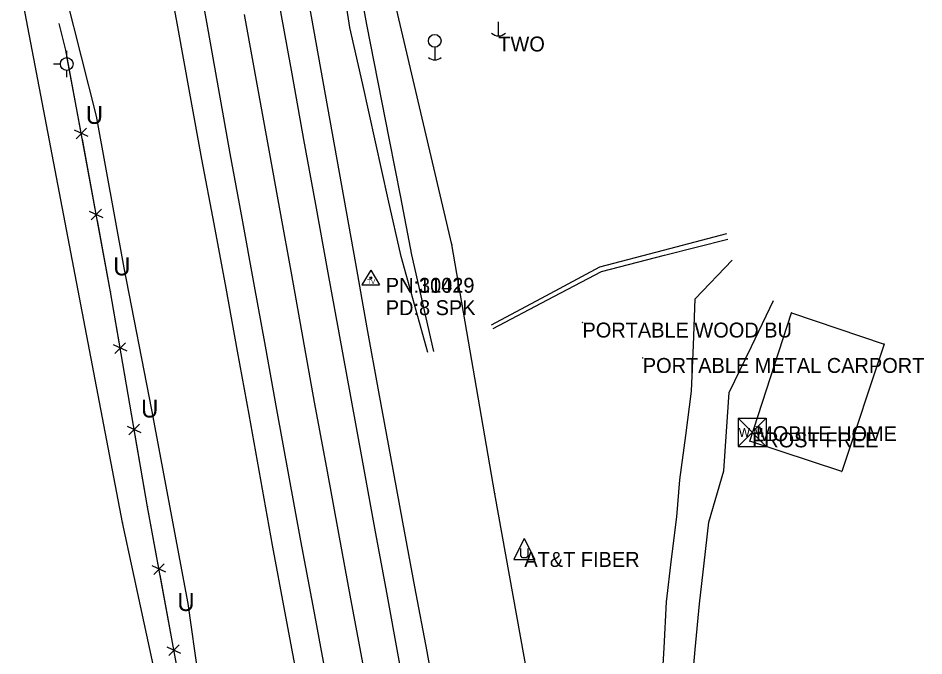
# Model space of a CAD drawing. Extents: x 954793 to 988390, y 1867850 to 1924428.
# Drawn here: x 986033.2 to 986336.8, y 1874545.7 to 1874759.4 of the extents above; entities that cross this region are included whole.
import ezdxf

# ---------------------------------------------------------------- set-up
doc = ezdxf.new("R2010")
doc.units = 0
for name, color, linetype in [('Default', 7, 'Continuous'), ('S_BUILDING', 7, 'Continuous'), ('S_DITCHLINE', 7, 'Continuous'), ('S_DRIVEWAY', 7, 'Continuous'), ('S_EDGE_PAVEMENT', 7, 'Continuous'), ('S_FENCE', 7, 'Continuous'), ('S_FIBER_OPTIC_CABLE', 7, 'Continuous'), ('S_MSC_PT_SYM', 7, 'Continuous'), ('S_PAVEMENT_CROWN', 7, 'Continuous'), ('S_SECONDARY_CTL', 7, 'Continuous'), ('S_SECONDARY_CTL_ANNOT', 7, 'Continuous'), ('S_SHOULDER', 7, 'Continuous'), ('S_STR_PT_SYM', 7, 'Continuous'), ('S_SURVEY_TEXT_ANNOT', 7, 'Continuous'), ('S_UNDERGROUND_CABLE', 7, 'Continuous'), ('S_UTILITY_POLE', 7, 'Continuous'), ('S_UTILITY_POLE_ANNOT', 7, 'Continuous'), ('S_UTL_PT_SYM', 7, 'Continuous'), ('S_WATER_UTILITIES', 7, 'Continuous'), ('S_WATER_UTILITIES_ANNOT', 7, 'Continuous')]:
    doc.layers.add(name, color=color, linetype=linetype)

msp = doc.modelspace()

# ---------------------------------------------------------------- linework, layer by layer
at = {"layer": 'S_BUILDING'}
for p, q in [((986278.42, 1874617.65), (986292.41, 1874660.66)), ((986292.41, 1874660.66), (986323.43, 1874650.18)), ((986323.43, 1874650.18), (986309.28, 1874607.5)), ((986309.28, 1874607.5), (986278.42, 1874617.65))]:
    msp.add_line(p, q, dxfattribs=at)
at = {"layer": 'S_DITCHLINE'}
for points in [[(986170.57, 1874647.38), (986166.08, 1874663.48), (986161.58, 1874679.58), (986157.29, 1874698.77), (986153, 1874717.96), (986148.71, 1874737.14), (986144.42, 1874756.33), (986141.12, 1874777.3)], [(986172.49, 1874647.74), (986168.85, 1874663.91), (986165.22, 1874680.08), (986161.43, 1874699.38), (986157.63, 1874718.68), (986153.84, 1874737.98), (986150.05, 1874757.27), (986146.29, 1874778.23)], [(986191.88, 1874656.67), (986210.04, 1874666.4), (986228.2, 1874676.13), (986249.49, 1874681.71), (986270.79, 1874687.29)], [(986192.45, 1874655.42), (986210.61, 1874664.97), (986228.77, 1874674.51), (986249.9, 1874679.95), (986271.03, 1874685.39)]]:
    msp.add_lwpolyline(points, dxfattribs=at)
at = {"layer": 'S_DRIVEWAY'}
for points in [[(986224.09, 1874364.68), (986239.13, 1874367.86), (986254.17, 1874371.04), (986258.61, 1874388.35), (986255.99, 1874402.4), (986253.37, 1874416.45), (986250.76, 1874430.5), (986248.14, 1874444.55), (986247.31, 1874461.29), (986246.49, 1874478.02), (986246.87, 1874495.81), (986247.25, 1874513.59), (986248.9, 1874533.05), (986249.7, 1874548.44), (986250.51, 1874563.82), (986252.25, 1874578.07), (986254, 1874592.33), (986255.04, 1874604.75), (986256.97, 1874619.55), (986258.9, 1874634.36), (986259.54, 1874649.84), (986260.17, 1874665.31), (986272.49, 1874678.3)], [(986327.7, 1874410.11), (986313.78, 1874400.5), (986299.86, 1874390.9), (986285.43, 1874385.29), (986274.94, 1874393.57), (986271.28, 1874406.76), (986267.61, 1874419.95), (986263.94, 1874433.14), (986260.28, 1874446.33), (986256.91, 1874462.69), (986253.54, 1874479.05), (986254.71, 1874495.75), (986255.88, 1874512.44), (986258.82, 1874532.48), (986260.18, 1874547.78), (986261.53, 1874563.08), (986263.1, 1874576.78), (986264.66, 1874590.48), (986269.75, 1874607.74), (986270.62, 1874620.87), (986271.5, 1874633.99), (986278.96, 1874649.38), (986286.41, 1874664.78)]]:
    msp.add_lwpolyline(points, dxfattribs=at)
at = {"layer": 'S_EDGE_PAVEMENT'}
for points in [[(986170.43, 1874354.1), (986166.53, 1874375.62), (986162.86, 1874395.4), (986159.19, 1874415.19), (986155.25, 1874436.26), (986151.31, 1874457.33), (986147.52, 1874478.23), (986143.73, 1874499.13), (986139.92, 1874519.94), (986136.1, 1874540.75), (986132.06, 1874562.52), (986128.02, 1874584.3), (986123.99, 1874606.27), (986119.96, 1874628.24), (986116.07, 1874649.54), (986112.18, 1874670.84), (986108.25, 1874692.44), (986104.33, 1874714.04), (986100.38, 1874736.09), (986096.43, 1874758.13), (986092.68, 1874779.05)], [(986199.31, 1874335.79), (986195.2, 1874358.19), (986191.08, 1874380.6), (986187.39, 1874400.55), (986183.7, 1874420.5), (986179.85, 1874441.38), (986176, 1874462.27), (986172.02, 1874483.76), (986168.04, 1874505.24), (986164.39, 1874525.3), (986160.74, 1874545.35), (986156.75, 1874566.92), (986152.77, 1874588.5), (986148.73, 1874610.58), (986144.7, 1874632.66), (986140.79, 1874653.96), (986136.89, 1874675.26), (986132.94, 1874696.99), (986129, 1874718.71), (986125.01, 1874740.74), (986121.02, 1874762.76)]]:
    msp.add_lwpolyline(points, dxfattribs=at)
at = {"layer": 'S_FENCE'}
for p, q in [((986049.21, 1874748.7), (986046.92, 1874757.62)), ((986064.2, 1874667.76), (986049.21, 1874748.7)), ((986056.65, 1874719.77), (986052.1, 1874721.85)), ((986052.62, 1874719.03), (986056.13, 1874722.59)), ((986061.69, 1874692.54), (986057.14, 1874694.62)), ((986057.66, 1874691.8), (986061.17, 1874695.36)), ((986076.6, 1874595.67), (986064.2, 1874667.76)), ((986069.71, 1874647.77), (986065.19, 1874649.9)), ((986065.68, 1874647.08), (986069.23, 1874650.6)), ((986074.41, 1874620.48), (986069.89, 1874622.61)), ((986070.37, 1874619.78), (986073.92, 1874623.3)), ((986090.17, 1874521.74), (986076.6, 1874595.67)), ((986082.7, 1874573.76), (986078.15, 1874575.84)), ((986078.67, 1874573.02), (986082.18, 1874576.58)), ((986087.7, 1874546.52), (986083.15, 1874548.6)), ((986083.67, 1874545.78), (986087.18, 1874549.34))]:
    msp.add_line(p, q, dxfattribs=at)
for points in [[(986054.11, 1874722.22), (986049.7, 1874746.07)], [(986059.16, 1874694.99), (986054.74, 1874718.84)], [(986064.2, 1874667.76), (986059.78, 1874691.61)], [(986067.21, 1874650.25), (986064.2, 1874667.76)], [(986071.9, 1874622.96), (986067.79, 1874646.87)], [(986076.6, 1874595.67), (986072.49, 1874619.57)], [(986080.17, 1874576.21), (986076.6, 1874595.67)], [(986085.17, 1874548.97), (986080.79, 1874572.83)]]:
    msp.add_lwpolyline(points, dxfattribs=at)
at = {"layer": 'S_FIBER_OPTIC_CABLE'}
for p, q in [((986178.62, 1874683.58), (986153.47, 1874790.73)), ((986192.94, 1874600.02), (986178.62, 1874683.58)), ((986207.82, 1874517.82), (986192.94, 1874600.02))]:
    msp.add_line(p, q, dxfattribs=at)
at = {"layer": 'S_MSC_PT_SYM'}
for points in [[(986064.2, 1874667.76), (986064.2, 1874667.81), (986064.2, 1874667.76), (986064.15, 1874667.76), (986064.2, 1874667.76), (986064.2, 1874667.71), (986064.2, 1874667.76), (986064.25, 1874667.76)], [(986222.36, 1874657.39), (986222.36, 1874657.44), (986222.36, 1874657.39), (986222.31, 1874657.39), (986222.36, 1874657.39), (986222.36, 1874657.34), (986222.36, 1874657.39), (986222.41, 1874657.39)], [(986242.58, 1874645.53), (986242.58, 1874645.58), (986242.58, 1874645.53), (986242.53, 1874645.53), (986242.58, 1874645.53), (986242.58, 1874645.48), (986242.58, 1874645.53), (986242.63, 1874645.53)], [(986280.58, 1874622.66), (986280.58, 1874622.71), (986280.58, 1874622.66), (986280.53, 1874622.66), (986280.58, 1874622.66), (986280.58, 1874622.61), (986280.58, 1874622.66), (986280.63, 1874622.66)], [(986076.6, 1874595.67), (986076.6, 1874595.72), (986076.6, 1874595.67), (986076.55, 1874595.67), (986076.6, 1874595.67), (986076.6, 1874595.62), (986076.6, 1874595.67), (986076.65, 1874595.67)]]:
    msp.add_lwpolyline(points, dxfattribs=at)
at = {"layer": 'S_PAVEMENT_CROWN'}
msp.add_lwpolyline([(986183, 1874356.29), (986179.03, 1874378.2), (986175.3, 1874398.49), (986171.57, 1874418.77), (986167.81, 1874439.23), (986164.05, 1874459.68), (986160.12, 1874480.72), (986156.19, 1874501.75), (986152.5, 1874522.28), (986148.81, 1874542.82), (986144.75, 1874564.76), (986140.69, 1874586.7), (986136.65, 1874608.69), (986132.6, 1874630.68), (986128.76, 1874652.02), (986124.92, 1874673.35), (986121.01, 1874694.86), (986117.1, 1874716.36), (986113.07, 1874738.52), (986109.04, 1874760.67)], dxfattribs=at)
at = {"layer": 'S_SECONDARY_CTL'}
for p, q in [((986151.43, 1874675), (986148.42, 1874670.04)), ((986151.43, 1874675), (986154.38, 1874670.04)), ((986148.42, 1874670.04), (986154.38, 1874670.04))]:
    msp.add_line(p, q, dxfattribs=at)
for radius in [0.311, 0.183, 0.103]:
    msp.add_circle((986151.43, 1874672.38), radius, dxfattribs=at)
at = {"layer": 'S_SHOULDER'}
for points in [[(986147.31, 1874419.63), (986144.49, 1874437.61), (986141.67, 1874455.59), (986138.02, 1874476.5), (986134.37, 1874497.42), (986130.63, 1874518.12), (986126.88, 1874538.82), (986130.56, 1874518.09), (986134.25, 1874497.36), (986130.51, 1874518.03), (986126.77, 1874538.7), (986122.64, 1874560.72), (986118.51, 1874582.75), (986114.56, 1874604.7), (986110.62, 1874626.64), (986106.77, 1874647.78), (986102.92, 1874668.92), (986098.87, 1874690.54), (986094.81, 1874712.15), (986090.8, 1874734.33), (986086.78, 1874756.51), (986082.99, 1874777.27)], [(986203.06, 1874370.69), (986200.88, 1874382.05), (986197.2, 1874401.78), (986193.53, 1874421.5), (986189.57, 1874442.78), (986185.62, 1874464.06), (986181.6, 1874485.51), (986177.59, 1874506.95), (986173.93, 1874527.05), (986170.26, 1874547.15), (986166.19, 1874568.84), (986162.13, 1874590.53), (986158.1, 1874612.35), (986154.07, 1874634.18), (986150.23, 1874655.68), (986146.39, 1874677.19), (986142.5, 1874699.01), (986138.6, 1874720.82), (986134.67, 1874742.6), (986130.73, 1874764.39)]]:
    msp.add_lwpolyline(points, dxfattribs=at)
at = {"layer": 'S_STR_PT_SYM'}
for points in [[(986292.41, 1874660.66), (986292.41, 1874660.71), (986292.41, 1874660.66), (986292.36, 1874660.66), (986292.41, 1874660.66), (986292.41, 1874660.61), (986292.41, 1874660.66), (986292.46, 1874660.66)], [(986323.43, 1874650.18), (986323.43, 1874650.23), (986323.43, 1874650.18), (986323.38, 1874650.18), (986323.43, 1874650.18), (986323.43, 1874650.13), (986323.43, 1874650.18), (986323.48, 1874650.18)], [(986278.42, 1874617.65), (986278.42, 1874617.7), (986278.42, 1874617.65), (986278.37, 1874617.65), (986278.42, 1874617.65), (986278.42, 1874617.6), (986278.42, 1874617.65), (986278.47, 1874617.65)], [(986309.28, 1874607.5), (986309.28, 1874607.55), (986309.28, 1874607.5), (986309.23, 1874607.5), (986309.28, 1874607.5), (986309.28, 1874607.45), (986309.28, 1874607.5), (986309.33, 1874607.5)]]:
    msp.add_lwpolyline(points, dxfattribs=at)
at = {"layer": 'S_UNDERGROUND_CABLE'}
for p, q in [((986059.5, 1874726.53), (986040.23, 1874802.83)), ((986068.72, 1874675.77), (986059.5, 1874726.53)), ((986078.05, 1874628.13), (986068.72, 1874675.77)), ((986090.2, 1874563.28), (986078.05, 1874628.13)), ((986202.87, 1874585.04), (986199.35, 1874577.95)), ((986202.87, 1874585.04), (986206.36, 1874577.95)), ((986201.67, 1874579.19), (986201.67, 1874581.63)), ((986202.29, 1874578.53), (986201.67, 1874579.19)), ((986204.04, 1874579.19), (986203.49, 1874578.53)), ((986204.04, 1874581.63), (986204.04, 1874579.19)), ((986199.35, 1874577.95), (986206.36, 1874577.95)), ((986203.49, 1874578.53), (986202.29, 1874578.53)), ((986097.31, 1874513.07), (986090.2, 1874563.28))]:
    msp.add_line(p, q, dxfattribs=at)
at = {"layer": 'S_UTILITY_POLE'}
for p, q in [((986194.13, 1874758.2), (986194.13, 1874753.47)), ((986172.86, 1874749.65), (986172.86, 1874745.41)), ((986049.49, 1874746.18), (986049.49, 1874748.43)), ((986047.4, 1874744.05), (986045.08, 1874744.05)), ((986049.57, 1874739.63), (986049.57, 1874741.96))]:
    msp.add_line(p, q, dxfattribs=at)
for centre in [(986172.85, 1874751.83), (986049.5, 1874744.07)]:
    msp.add_circle(centre, 2.13, dxfattribs=at)
for centre, radius in [((986194.2, 1874756.9), 3.41), ((986172.85, 1874748.52), 3.09)]:
    msp.add_arc(centre, radius, 226.3972, 313.6028, dxfattribs=at)
at = {"layer": 'S_UTL_PT_SYM'}
for points in [[(986178.62, 1874683.58), (986178.62, 1874683.63), (986178.62, 1874683.58), (986178.57, 1874683.58), (986178.62, 1874683.58), (986178.62, 1874683.53), (986178.62, 1874683.58), (986178.67, 1874683.58)], [(986192.94, 1874600.02), (986192.94, 1874600.07), (986192.94, 1874600.02), (986192.89, 1874600.02), (986192.94, 1874600.02), (986192.94, 1874599.97), (986192.94, 1874600.02), (986192.99, 1874600.02)], [(986068.18, 1874590.34), (986068.18, 1874590.39), (986068.18, 1874590.34), (986068.13, 1874590.34), (986068.18, 1874590.34), (986068.18, 1874590.29), (986068.18, 1874590.34), (986068.23, 1874590.34)]]:
    msp.add_lwpolyline(points, dxfattribs=at)
at = {"layer": 'S_WATER_UTILITIES'}
for p, q in [((986068.18, 1874590.34), (986033.21, 1874773.8)), ((986274.54, 1874625.33), (986283.88, 1874625.33)), ((986274.54, 1874625.33), (986274.54, 1874615.83)), ((986274.54, 1874625.33), (986283.88, 1874615.83)), ((986283.88, 1874625.33), (986274.54, 1874615.83)), ((986283.88, 1874625.33), (986283.88, 1874615.83)), ((986274.54, 1874615.83), (986283.88, 1874615.83)), ((986085.08, 1874512.46), (986068.18, 1874590.34))]:
    msp.add_line(p, q, dxfattribs=at)

# ---------------------------------------------------------------- texts
at = {"layer": 'Default'}
for p in [(986055.88, 1874723.99), (986065.09, 1874673.22), (986074.42, 1874625.58), (986086.57, 1874560.73)]:
    msp.add_text('U', height=6, rotation=360, dxfattribs=at).set_placement(p)
at = {"layer": 'S_SECONDARY_CTL'}
msp.add_text('TV', height=1.5, rotation=360, dxfattribs=at).set_placement((986150.23, 1874670.37))
at = {"layer": 'S_SECONDARY_CTL_ANNOT'}
for s, p in [('PN:1142', (986156.43, 1874667.39)), ('PN:30019', (986156.43, 1874667.39)), ('PD:8 SPK', (986156.43, 1874659.89)), ('PD:8 SPK', (986156.43, 1874659.89))]:
    msp.add_text(s, height=5, dxfattribs=at).set_placement(p)
at = {"layer": 'S_SURVEY_TEXT_ANNOT'}
for s, p in [('PORTABLE WOOD BU', (986222.36, 1874652.39)), ('PORTABLE METAL CARPORT', (986242.58, 1874640.53)), ('MOBILE HOME', (986280.58, 1874617.66))]:
    msp.add_text(s, height=5, dxfattribs=at).set_placement(p)
at = {"layer": 'S_UTILITY_POLE_ANNOT'}
for s, p in [('TWO', (986194.15, 1874748.26)), ('AT&T FIBER', (986202.87, 1874575.51))]:
    msp.add_text(s, height=5, dxfattribs=at).set_placement(p)
at = {"layer": 'S_WATER_UTILITIES'}
msp.add_text('W M', height=3, rotation=360, dxfattribs=at).set_placement((986274.75, 1874619.09))
at = {"layer": 'S_WATER_UTILITIES_ANNOT'}
msp.add_text('FROST FREE', height=5, dxfattribs=at).set_placement((986279.21, 1874615.58))

doc.saveas('drawing.dxf')
